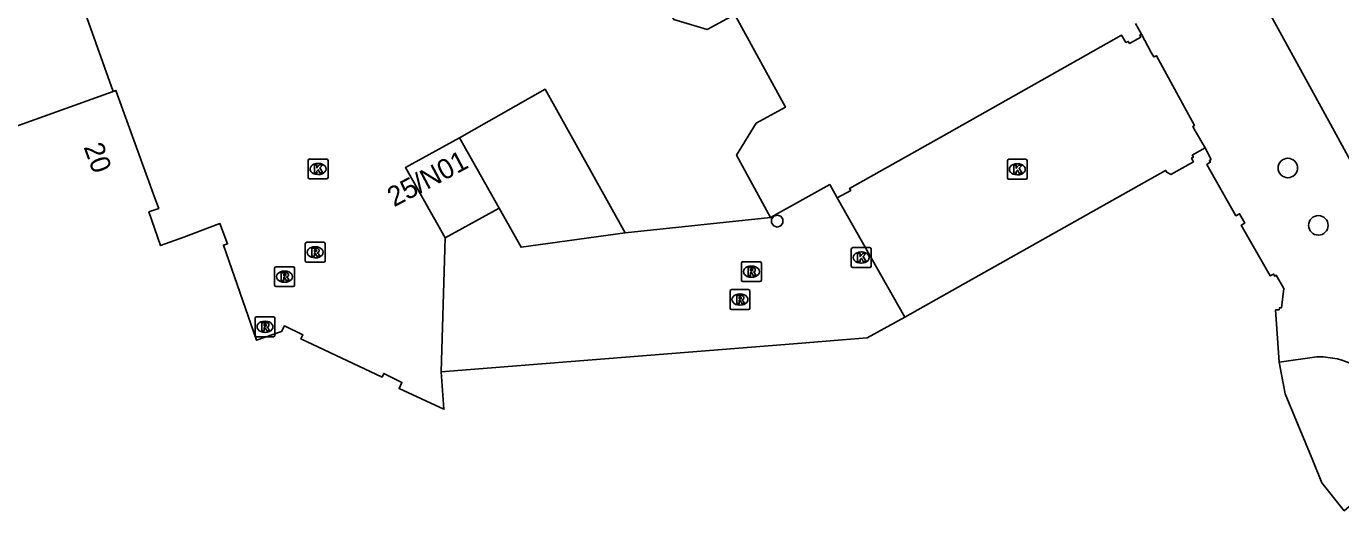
# Model space of a CAD drawing. Extents: x 161087 to 161922, y 382574 to 383873.
# Drawn here: x 161454.1 to 161520, y 383355.5 to 383379.8 of the extents above; entities that cross this region are included whole.
import ezdxf

# ---------------------------------------------------------------- set-up
doc = ezdxf.new("R2010")
doc.units = 0
for name, color, linetype in [('IMGEO_Boom', 7, 'Continuous'), ('IMGEO_Fietspad_gesloten', 7, 'Continuous'), ('IMGEO_Kolk', 7, 'Continuous'), ('IMGEO_Pand', 7, 'Continuous'), ('IMGEO_Pand_nummerreeks', 7, 'Continuous'), ('IMGEO_Pand_overbouw', 7, 'Continuous'), ('IMGEO_Rijbaan_lokaal_gesloten', 7, 'Continuous'), ('IMGEO_Rioolput', 7, 'Continuous')]:
    doc.layers.add(name, color=color, linetype=linetype)

msp = doc.modelspace()

# ---------------------------------------------------------------- linework, layer by layer
at = {"layer": 'IMGEO_Boom'}
for centre in [(161517.393, 383372.698), (161518.925, 383369.819)]:
    msp.add_circle(centre, 0.489, dxfattribs=at)
at = {"layer": 'IMGEO_Fietspad_gesloten'}
msp.add_lwpolyline([(161519.914, 383374.197), (161519.252, 383375.416), (161514.754, 383383.636), (161493.934, 383421.754), (161487.783, 383433.046)], dxfattribs=at)
msp.add_arc((164581.144, 385045.941), 3487.959, 208.639044, 208.968526, dxfattribs=at)
at = {"layer": 'IMGEO_Kolk'}
for p, q in [((161468.211, 383372.224), (161468.211, 383373.076)), ((161468.286, 383373.15), (161469.138, 383373.15)), ((161468.699, 383372.93), (161468.724, 383372.93)), ((161469.212, 383373.076), (161469.212, 383372.224)), ((161503.312, 383372.208), (161503.312, 383373.06)), ((161503.387, 383373.134), (161504.239, 383373.134)), ((161503.8, 383372.914), (161503.825, 383372.914)), ((161504.313, 383373.06), (161504.313, 383372.208)), ((161468.722, 383372.37), (161468.697, 383372.37)), ((161503.823, 383372.354), (161503.798, 383372.354)), ((161469.138, 383372.15), (161468.286, 383372.15)), ((161504.239, 383372.134), (161503.387, 383372.134)), ((161495.476, 383367.777), (161495.476, 383368.629)), ((161495.551, 383368.703), (161496.403, 383368.703)), ((161495.964, 383368.483), (161495.989, 383368.483)), ((161496.477, 383368.629), (161496.477, 383367.777)), ((161496.403, 383367.703), (161495.551, 383367.703)), ((161495.987, 383367.923), (161495.962, 383367.923))]:
    msp.add_line(p, q, dxfattribs=at)
for points in [[(161468.211, 383372.224), (161468.211, 383373.076)], [(161468.286, 383373.15), (161469.138, 383373.15)], [(161469.212, 383373.076), (161469.212, 383372.224)], [(161503.312, 383372.208), (161503.312, 383373.06)], [(161503.387, 383373.134), (161504.239, 383373.134)], [(161504.313, 383373.06), (161504.313, 383372.208)], [(161468.532, 383372.85), (161468.655, 383372.85), (161468.655, 383372.699), (161468.785, 383372.85), (161468.949, 383372.85), (161468.803, 383372.699), (161468.956, 383372.45), (161468.804, 383372.45), (161468.719, 383372.614), (161468.655, 383372.547), (161468.655, 383372.45), (161468.532, 383372.45), (161468.532, 383372.85)], [(161503.633, 383372.834), (161503.756, 383372.834), (161503.756, 383372.683), (161503.886, 383372.834), (161504.05, 383372.834), (161503.904, 383372.683), (161504.057, 383372.434), (161503.905, 383372.434), (161503.82, 383372.598), (161503.756, 383372.531), (161503.756, 383372.434), (161503.633, 383372.434), (161503.633, 383372.834)], [(161469.138, 383372.15), (161468.286, 383372.15)], [(161504.239, 383372.134), (161503.387, 383372.134)], [(161495.476, 383367.777), (161495.476, 383368.629)], [(161495.551, 383368.703), (161496.403, 383368.703)], [(161495.797, 383368.403), (161495.92, 383368.403), (161495.92, 383368.252), (161496.05, 383368.403), (161496.214, 383368.403), (161496.068, 383368.252), (161496.221, 383368.003), (161496.069, 383368.003), (161495.984, 383368.167), (161495.92, 383368.1), (161495.92, 383368.003), (161495.797, 383368.003), (161495.797, 383368.403)], [(161496.477, 383368.629), (161496.477, 383367.777)], [(161496.403, 383367.703), (161495.551, 383367.703)]]:
    msp.add_lwpolyline(points, dxfattribs=at)
for centre, start, end in [((161468.288, 383373.074), 91.55205, 178.44795), ((161468.288, 383373.074), 91.55205, 178.44795), ((161469.136, 383373.074), 1.55205, 88.44795), ((161469.136, 383373.074), 1.55205, 88.44795), ((161503.389, 383373.058), 91.55205, 178.44795), ((161503.389, 383373.058), 91.55205, 178.44795), ((161504.237, 383373.058), 1.55205, 88.44795), ((161504.237, 383373.058), 1.55205, 88.44795), ((161468.288, 383372.226), 181.55205, 268.44795), ((161468.288, 383372.226), 181.55205, 268.44795), ((161469.136, 383372.226), 271.55205, 358.44795), ((161469.136, 383372.226), 271.55205, 358.44795), ((161503.389, 383372.21), 181.55205, 268.44795), ((161503.389, 383372.21), 181.55205, 268.44795), ((161504.237, 383372.21), 271.55205, 358.44795), ((161504.237, 383372.21), 271.55205, 358.44795), ((161495.553, 383368.627), 91.55205, 178.44795), ((161495.553, 383368.627), 91.55205, 178.44795), ((161496.401, 383368.627), 1.55205, 88.44795), ((161496.401, 383368.627), 1.55205, 88.44795), ((161495.553, 383367.779), 181.55205, 268.44795), ((161495.553, 383367.779), 181.55205, 268.44795), ((161496.401, 383367.779), 271.55205, 358.44795), ((161496.401, 383367.779), 271.55205, 358.44795)]:
    msp.add_arc(centre, 0.0765, start, end, dxfattribs=at)
for centre, major_axis, ratio, start_param, end_param in [((161468.698, 383372.65), (-0.387, 0.002), 0.722429, 4.712389, 7.853982), ((161468.723, 383372.65), (-0.39, 0.002), 0.717154, 1.570796, 4.712389), ((161503.799, 383372.634), (-0.387, 0.002), 0.722429, 4.712389, 7.853982), ((161503.824, 383372.634), (-0.39, 0.002), 0.717154, 1.570796, 4.712389), ((161495.963, 383368.203), (-0.387, 0.002), 0.722429, 4.712389, 7.853982), ((161495.988, 383368.203), (-0.39, 0.002), 0.717154, 1.570796, 4.712389)]:
    msp.add_ellipse(centre, major_axis=major_axis, ratio=ratio, start_param=start_param, end_param=end_param, dxfattribs=at)
at = {"layer": 'IMGEO_Pand'}
for points in [[(161489.69, 383380.298), (161489.632, 383380.405), (161488.249, 383379.651), (161486.567, 383380.146), (161486.105, 383380.993), (161486.343, 383382.672), (161487.988, 383383.569), (161485.994, 383387.227), (161490.04, 383389.435)], [(161491.428, 383370.219), (161489.723, 383373.347), (161490.7, 383374.948), (161492.17, 383375.749), (161489.69, 383380.298)], [(161509.749, 383379.944), (161510.053, 383379.419)], [(161510.053, 383379.419), (161509.955, 383379.37), (161510.007, 383379.267), (161509.446, 383378.953), (161509.383, 383379.053), (161509.267, 383379.001), (161509.05, 383379.365), (161500, 383374.267), (161495.396, 383371.674), (161495.453, 383371.575), (161494.773, 383371.204), (161494.394, 383371.863), (161491.428, 383370.219)], [(161452.303, 383374.346), (161458.425, 383376.541)], [(161458.425, 383376.541), (161458.566, 383376.592), (161460.575, 383371.046), (161460.712, 383370.669), (161460.22, 383370.497), (161460.809, 383368.807), (161461.966, 383369.235), (161463.785, 383369.909), (161464.172, 383368.89), (161463.959, 383368.833), (161465.627, 383364.056), (161466.871, 383364.499), (161467.019, 383364.772), (161467.951, 383364.32), (161467.848, 383364.121), (161471.923, 383362.206), (161472.008, 383362.389), (161472.924, 383361.933), (161472.781, 383361.628), (161475.027, 383360.589), (161474.891, 383362.462)], [(161475.81, 383374.209), (161480.107, 383376.648), (161484.121, 383369.446)], [(161475.092, 383369.186), (161473.104, 383372.728), (161475.81, 383374.209)], [(161475.81, 383374.209), (161477.798, 383370.676)], [(161474.891, 383362.462), (161492.988, 383363.915), (161495.022, 383364.078), (161496.267, 383364.178), (161498.159, 383365.216), (161500, 383366.251), (161511.257, 383372.581), (161511.316, 383372.486), (161511.511, 383372.377), (161512.651, 383373.009), (161512.559, 383373.197), (161512.654, 383373.249), (161512.595, 383373.335), (161513.243, 383373.713)], [(161513.243, 383373.713), (161513.537, 383373.133), (161513.459, 383373.069), (161513.497, 383372.985), (161513.33, 383372.876), (161514.785, 383370.299), (161514.965, 383370.4), (161515.23, 383369.93), (161515.05, 383369.829), (161516.51, 383367.278), (161516.674, 383367.374), (161516.739, 383367.269), (161516.813, 383367.318), (161517.191, 383366.643), (161517.074, 383365.681), (161516.972, 383365.678), (161516.954, 383365.578), (161516.78, 383365.578), (161516.957, 383362.957), (161517.265, 383361.372), (161518.646, 383358.01), (161519.104, 383356.897), (161520.22, 383355.498)], [(161477.798, 383370.676), (161475.092, 383369.186)], [(161484.121, 383369.446), (161478.901, 383368.725), (161477.798, 383370.676)], [(161491.758, 383369.732), (161491.582, 383369.789), (161491.473, 383369.939), (161491.473, 383370.125), (161491.582, 383370.275), (161491.758, 383370.332), (161491.934, 383370.275), (161492.043, 383370.125), (161492.043, 383369.939), (161491.934, 383369.789), (161491.758, 383369.732)]]:
    msp.add_lwpolyline(points, dxfattribs=at)
at = {"layer": 'IMGEO_Pand_overbouw'}
msp.add_lwpolyline([(161494.773, 383371.204), (161498.159, 383365.216), (161500, 383366.251), (161511.257, 383372.581), (161511.316, 383372.486), (161511.511, 383372.377), (161512.651, 383373.009), (161512.559, 383373.197), (161512.654, 383373.249), (161512.595, 383373.335), (161513.243, 383373.713), (161512.741, 383374.556), (161512.628, 383374.788), (161512.698, 383374.836), (161510.802, 383378.333), (161510.672, 383378.273), (161510.539, 383378.491), (161510.053, 383379.419), (161509.955, 383379.37), (161510.007, 383379.267), (161509.446, 383378.953), (161509.383, 383379.053), (161509.267, 383379.001), (161509.05, 383379.365), (161500, 383374.267), (161495.396, 383371.674), (161495.453, 383371.575)], close=True, dxfattribs=at)
msp.add_lwpolyline([(161519.157, 383363.214), (161518.848, 383363.215), (161516.957, 383362.957), (161517.265, 383361.372), (161518.646, 383358.01), (161519.104, 383356.897), (161520.22, 383355.498), (161521.538, 383356.629)], dxfattribs=at)
msp.add_arc((161518.99, 383359.431), 3.787, 331.20904, 87.47639, dxfattribs=at)
at = {"layer": 'IMGEO_Rijbaan_lokaal_gesloten'}
for points in [[(161458.425, 383376.541), (161449.614, 383401.267), (161456.112, 383399.794)], [(161510.053, 383379.419), (161510.539, 383378.491), (161510.672, 383378.273), (161510.802, 383378.333), (161512.698, 383374.836), (161512.628, 383374.788), (161512.741, 383374.556), (161513.243, 383373.713)], [(161491.428, 383370.219), (161484.121, 383369.446)], [(161475.092, 383369.186), (161474.891, 383362.462)]]:
    msp.add_lwpolyline(points, dxfattribs=at)
at = {"layer": 'IMGEO_Rioolput'}
for p, q in [((161468.142, 383368.968), (161468.994, 383368.968)), ((161468.067, 383368.042), (161468.067, 383368.894)), ((161468.555, 383368.748), (161468.58, 383368.748)), ((161469.068, 383368.894), (161469.068, 383368.042)), ((161466.529, 383366.819), (161466.529, 383367.671)), ((161466.604, 383367.745), (161467.456, 383367.745)), ((161467.53, 383367.671), (161467.53, 383366.819)), ((161468.994, 383367.968), (161468.142, 383367.968)), ((161468.578, 383368.188), (161468.553, 383368.188)), ((161489.964, 383367.071), (161489.964, 383367.923)), ((161490.039, 383367.997), (161490.891, 383367.997)), ((161490.452, 383367.777), (161490.477, 383367.777)), ((161490.965, 383367.923), (161490.965, 383367.071)), ((161467.04, 383366.965), (161467.015, 383366.965)), ((161467.017, 383367.525), (161467.042, 383367.525)), ((161490.891, 383366.997), (161490.039, 383366.997)), ((161490.475, 383367.217), (161490.45, 383367.217)), ((161467.456, 383366.745), (161466.604, 383366.745)), ((161489.39, 383365.671), (161489.39, 383366.523)), ((161489.465, 383366.597), (161490.317, 383366.597)), ((161489.878, 383366.377), (161489.903, 383366.377)), ((161490.391, 383366.523), (161490.391, 383365.671)), ((161489.901, 383365.817), (161489.876, 383365.817)), ((161465.548, 383364.303), (161465.548, 383365.155)), ((161465.623, 383365.229), (161466.475, 383365.229)), ((161466.036, 383365.009), (161466.061, 383365.009)), ((161466.549, 383365.155), (161466.549, 383364.303)), ((161490.317, 383365.597), (161489.465, 383365.597)), ((161466.059, 383364.449), (161466.034, 383364.449)), ((161466.475, 383364.229), (161465.623, 383364.229))]:
    msp.add_line(p, q, dxfattribs=at)
for points in [[(161468.142, 383368.968), (161468.994, 383368.968)], [(161468.067, 383368.042), (161468.067, 383368.894)], [(161468.656, 383368.666), (161468.404, 383368.668), (161468.404, 383368.268)], [(161468.404, 383368.268), (161468.528, 383368.268), (161468.528, 383368.43), (161468.539, 383368.43)], [(161468.582, 383368.587), (161468.528, 383368.587), (161468.528, 383368.506)], [(161468.528, 383368.506), (161468.58, 383368.506)], [(161468.586, 383368.401), (161468.657, 383368.268), (161468.797, 383368.268), (161468.732, 383368.394)], [(161469.068, 383368.894), (161469.068, 383368.042)], [(161466.529, 383366.819), (161466.529, 383367.671)], [(161466.604, 383367.745), (161467.456, 383367.745)], [(161467.53, 383367.671), (161467.53, 383366.819)], [(161468.994, 383367.968), (161468.142, 383367.968)], [(161489.964, 383367.071), (161489.964, 383367.923)], [(161490.039, 383367.997), (161490.891, 383367.997)], [(161490.553, 383367.695), (161490.301, 383367.697), (161490.301, 383367.297)], [(161490.479, 383367.616), (161490.425, 383367.616), (161490.425, 383367.535)], [(161490.965, 383367.923), (161490.965, 383367.071)], [(161467.118, 383367.443), (161466.866, 383367.445), (161466.866, 383367.045)], [(161466.866, 383367.045), (161466.99, 383367.045), (161466.99, 383367.207), (161467.001, 383367.207)], [(161467.044, 383367.364), (161466.99, 383367.364), (161466.99, 383367.283)], [(161466.99, 383367.283), (161467.042, 383367.283)], [(161467.048, 383367.178), (161467.119, 383367.045), (161467.259, 383367.045), (161467.194, 383367.171)], [(161490.891, 383366.997), (161490.039, 383366.997)], [(161490.301, 383367.297), (161490.425, 383367.297), (161490.425, 383367.459), (161490.436, 383367.459)], [(161490.425, 383367.535), (161490.477, 383367.535)], [(161490.483, 383367.43), (161490.554, 383367.297), (161490.694, 383367.297), (161490.629, 383367.423)], [(161467.456, 383366.745), (161466.604, 383366.745)], [(161489.39, 383365.671), (161489.39, 383366.523)], [(161489.465, 383366.597), (161490.317, 383366.597)], [(161489.979, 383366.295), (161489.727, 383366.297), (161489.727, 383365.897)], [(161490.391, 383366.523), (161490.391, 383365.671)], [(161489.727, 383365.897), (161489.851, 383365.897), (161489.851, 383366.059), (161489.862, 383366.059)], [(161489.905, 383366.216), (161489.851, 383366.216), (161489.851, 383366.135)], [(161489.851, 383366.135), (161489.903, 383366.135)], [(161489.909, 383366.03), (161489.98, 383365.897), (161490.12, 383365.897), (161490.055, 383366.023)], [(161465.548, 383364.303), (161465.548, 383365.155)], [(161465.623, 383365.229), (161466.475, 383365.229)], [(161466.549, 383365.155), (161466.549, 383364.303)], [(161490.317, 383365.597), (161489.465, 383365.597)], [(161466.137, 383364.927), (161465.885, 383364.929), (161465.885, 383364.529)], [(161465.885, 383364.529), (161466.009, 383364.529), (161466.009, 383364.691), (161466.02, 383364.691)], [(161466.063, 383364.848), (161466.009, 383364.848), (161466.009, 383364.767)], [(161466.009, 383364.767), (161466.061, 383364.767)], [(161466.067, 383364.662), (161466.138, 383364.529), (161466.278, 383364.529), (161466.213, 383364.655)], [(161466.475, 383364.229), (161465.623, 383364.229)]]:
    msp.add_lwpolyline(points, dxfattribs=at)
for centre, radius, start, end in [((161468.144, 383368.892), 0.0765, 91.55205, 178.44795), ((161468.144, 383368.892), 0.0765, 91.55205, 178.44795), ((161468.992, 383368.892), 0.0765, 1.55205, 88.44795), ((161468.992, 383368.892), 0.0765, 1.55205, 88.44795), ((161468.538, 383368.377), 0.0533, 26.02933, 88.69889), ((161468.564, 383368.695), 0.19, 274.7715, 282.96867), ((161468.588, 383368.491), 0.0964, 77.00612, 93.18647), ((161468.602, 383368.548), 0.0378, 276.66336, 79.67722), ((161468.655, 383368.556), 0.109, 350.36119, 89.41601), ((161468.653, 383368.556), 0.112, 277.58423, 350.98172), ((161468.637, 383368.341), 0.108, 29.51342, 73.79051), ((161466.606, 383367.669), 0.0765, 91.55205, 178.44795), ((161466.606, 383367.669), 0.0765, 91.55205, 178.44795), ((161467.454, 383367.669), 0.0765, 1.55205, 88.44795), ((161467.454, 383367.669), 0.0765, 1.55205, 88.44795), ((161468.144, 383368.044), 0.0765, 181.55205, 268.44795), ((161468.144, 383368.044), 0.0765, 181.55205, 268.44795), ((161468.992, 383368.044), 0.0765, 271.55205, 358.44795), ((161468.992, 383368.044), 0.0765, 271.55205, 358.44795), ((161490.041, 383367.921), 0.0765, 91.55205, 178.44795), ((161490.041, 383367.921), 0.0765, 91.55205, 178.44795), ((161490.485, 383367.52), 0.0964, 77.00612, 93.18647), ((161490.499, 383367.577), 0.0378, 276.66336, 79.67722), ((161490.552, 383367.585), 0.109, 350.36119, 89.41601), ((161490.889, 383367.921), 0.0765, 1.55205, 88.44795), ((161490.889, 383367.921), 0.0765, 1.55205, 88.44795), ((161467, 383367.154), 0.0533, 26.02933, 88.69889), ((161467.026, 383367.472), 0.19, 274.7715, 282.96867), ((161467.05, 383367.268), 0.0964, 77.00612, 93.18647), ((161467.064, 383367.325), 0.0378, 276.66336, 79.67722), ((161467.117, 383367.333), 0.109, 350.36119, 89.41601), ((161467.115, 383367.333), 0.112, 277.58423, 350.98172), ((161467.099, 383367.118), 0.108, 29.51342, 73.79051), ((161490.041, 383367.073), 0.0765, 181.55205, 268.44795), ((161490.041, 383367.073), 0.0765, 181.55205, 268.44795), ((161490.435, 383367.406), 0.0533, 26.02933, 88.69889), ((161490.461, 383367.724), 0.19, 274.7715, 282.96867), ((161490.55, 383367.585), 0.112, 277.58423, 350.98172), ((161490.534, 383367.37), 0.108, 29.51342, 73.79051), ((161490.889, 383367.073), 0.0765, 271.55205, 358.44795), ((161490.889, 383367.073), 0.0765, 271.55205, 358.44795), ((161466.606, 383366.821), 0.0765, 181.55205, 268.44795), ((161466.606, 383366.821), 0.0765, 181.55205, 268.44795), ((161467.454, 383366.821), 0.0765, 271.55205, 358.44795), ((161467.454, 383366.821), 0.0765, 271.55205, 358.44795), ((161489.467, 383366.521), 0.0765, 91.55205, 178.44795), ((161489.467, 383366.521), 0.0765, 91.55205, 178.44795), ((161489.978, 383366.185), 0.109, 350.36119, 89.41601), ((161490.315, 383366.521), 0.0765, 1.55205, 88.44795), ((161490.315, 383366.521), 0.0765, 1.55205, 88.44795), ((161489.467, 383365.673), 0.0765, 181.55205, 268.44795), ((161489.467, 383365.673), 0.0765, 181.55205, 268.44795), ((161489.861, 383366.006), 0.0533, 26.02933, 88.69889), ((161489.887, 383366.324), 0.19, 274.7715, 282.96867), ((161489.911, 383366.12), 0.0964, 77.00612, 93.18647), ((161489.925, 383366.177), 0.0378, 276.66336, 79.67722), ((161489.976, 383366.185), 0.112, 277.58423, 350.98172), ((161489.96, 383365.97), 0.108, 29.51342, 73.79051), ((161490.315, 383365.673), 0.0765, 271.55205, 358.44795), ((161490.315, 383365.673), 0.0765, 271.55205, 358.44795), ((161465.625, 383365.153), 0.0765, 91.55205, 178.44795), ((161465.625, 383365.153), 0.0765, 91.55205, 178.44795), ((161466.473, 383365.153), 0.0765, 1.55205, 88.44795), ((161466.473, 383365.153), 0.0765, 1.55205, 88.44795), ((161465.625, 383364.305), 0.0765, 181.55205, 268.44795), ((161465.625, 383364.305), 0.0765, 181.55205, 268.44795), ((161466.019, 383364.638), 0.0533, 26.02933, 88.69889), ((161466.045, 383364.956), 0.19, 274.7715, 282.96867), ((161466.069, 383364.752), 0.0964, 77.00612, 93.18647), ((161466.083, 383364.809), 0.0378, 276.66336, 79.67722), ((161466.136, 383364.817), 0.109, 350.36119, 89.41601), ((161466.134, 383364.817), 0.112, 277.58423, 350.98172), ((161466.118, 383364.602), 0.108, 29.51342, 73.79051), ((161466.473, 383364.305), 0.0765, 271.55205, 358.44795), ((161466.473, 383364.305), 0.0765, 271.55205, 358.44795)]:
    msp.add_arc(centre, radius, start, end, dxfattribs=at)
for centre, major_axis, ratio, start_param, end_param in [((161468.554, 383368.468), (-0.387, 0.002), 0.722429, 4.712389, 7.853982), ((161468.579, 383368.468), (-0.39, 0.002), 0.717154, 1.570796, 4.712389), ((161490.451, 383367.497), (-0.387, 0.002), 0.722429, 4.712389, 7.853982), ((161490.476, 383367.497), (-0.39, 0.002), 0.717154, 1.570796, 4.712389), ((161467.016, 383367.245), (-0.387, 0.002), 0.722429, 4.712389, 7.853982), ((161467.041, 383367.245), (-0.39, 0.002), 0.717154, 1.570796, 4.712389), ((161489.877, 383366.097), (-0.387, 0.002), 0.722429, 4.712389, 7.853982), ((161489.902, 383366.097), (-0.39, 0.002), 0.717154, 1.570796, 4.712389), ((161466.035, 383364.729), (-0.387, 0.002), 0.722429, 4.712389, 7.853982), ((161466.06, 383364.729), (-0.39, 0.002), 0.717154, 1.570796, 4.712389)]:
    msp.add_ellipse(centre, major_axis=major_axis, ratio=ratio, start_param=start_param, end_param=end_param, dxfattribs=at)

# ---------------------------------------------------------------- texts
at = {"layer": 'IMGEO_Pand_nummerreeks'}
for s, rotation, p in [('20', 289.91007, (161456.935, 383373.755)), ('25/N01', 28.0245, (161472.528, 383370.72))]:
    msp.add_text(s, height=1, rotation=rotation, dxfattribs=at).set_placement(p)

doc.saveas('drawing.dxf')
